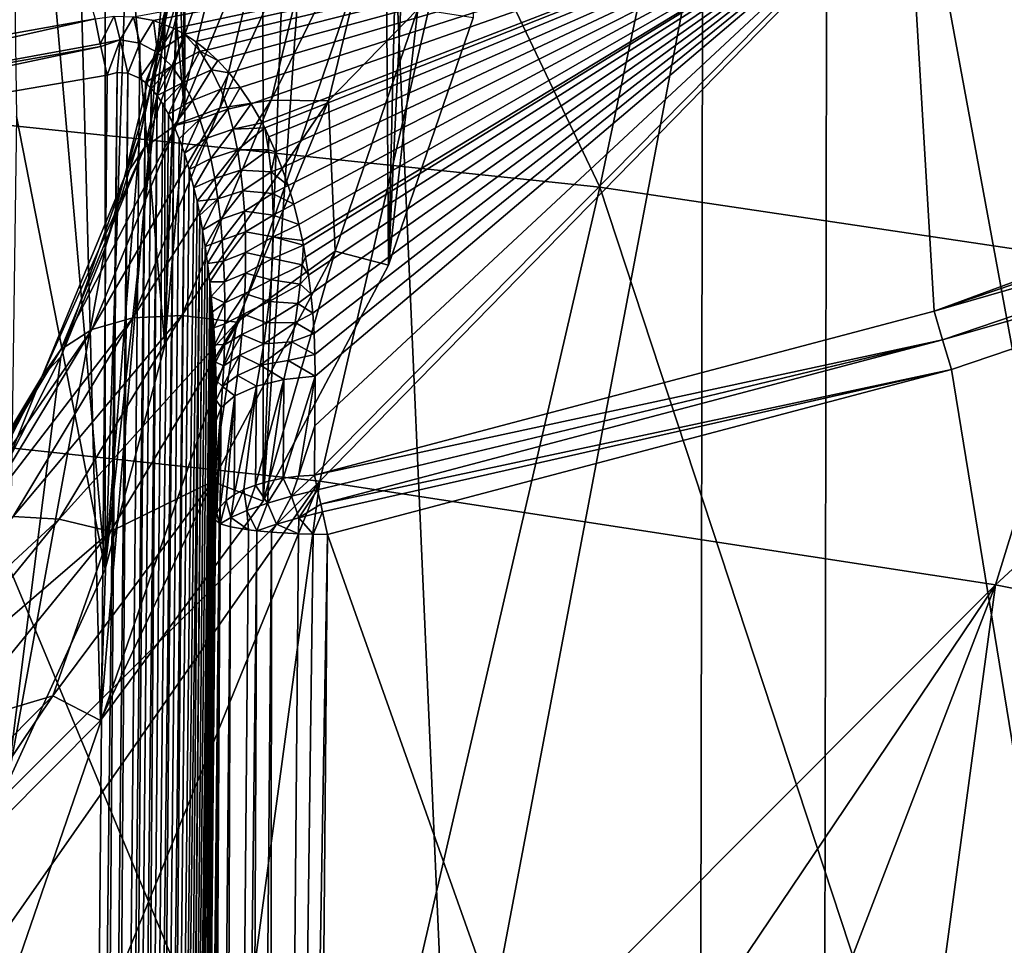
# Model space of a CAD drawing. Header units: metres. Extents: x -109 to 109, y -78 to 121.
# Tile 514 of 656: x 3.21 to 4.96, y -58.42 to -56.77. Entities that reach past the tile are written whole.
import ezdxf

# ---------------------------------------------------------------- set-up
doc = ezdxf.new("R2010")
doc.units = ezdxf.units.M
doc.layers.add('solid_508554_SW0001', color=7, linetype='CONTINUOUS')

msp = doc.modelspace()

# ---------------------------------------------------------------- linework, layer by layer
at = {"layer": 'solid_508554_SW0001'}
for points in [[(6.568147, -65.993744, 9.796714), (6.599189, -54.141064, 2.81969), (4.42756, -54.381783, 2.402754)], [(4.406734, -66.23333, 9.381738), (4.42756, -54.381783, 2.402754), (2.222234, -54.526951, 2.151316)], [(4.406734, -66.23333, 9.381738), (6.568147, -65.993744, 9.796714), (4.42756, -54.381783, 2.402754)], [(2.996264, -58.375839, 64.413017), (3.028205, -54.479771, 69.922997), (3.258036, -54.548977, 69.344193)], [(2.211783, -66.377815, 9.131481), (4.406734, -66.23333, 9.381738), (2.222234, -54.526951, 2.151316)], [(3.34968, -58.019867, 64.16404), (2.996264, -58.375839, 64.413017), (3.258036, -54.548977, 69.344193)], [(3.34968, -58.019867, 64.16404), (3.258036, -54.548977, 69.344193), (3.464232, -54.594875, 68.762032)], [(3.987371, -54.585239, 66.614822), (4.014185, -56.766273, 63.287239), (3.863343, -57.207424, 63.595791)], [(3.924298, -54.609505, 66.986633), (3.987371, -54.585239, 66.614822), (3.863343, -57.207424, 63.595791)], [(3.34968, -58.019867, 64.16404), (3.464232, -54.594875, 68.762032), (3.63859, -54.616352, 68.202072)], [(3.640203, -57.628387, 63.890228), (3.34968, -58.019867, 64.16404), (3.63859, -54.616352, 68.202072)], [(3.750648, -54.626259, 67.780457), (3.640203, -57.628387, 63.890228), (3.63859, -54.616352, 68.202072)], [(3.845651, -54.623569, 67.375191), (3.924298, -54.609505, 66.986633), (3.863343, -57.207424, 63.595791)], [(3.845651, -54.623569, 67.375191), (3.863343, -57.207424, 63.595791), (3.640203, -57.628387, 63.890228)], [(3.750648, -54.626259, 67.780457), (3.845651, -54.623569, 67.375191), (3.640203, -57.628387, 63.890228)], [(2.843036, -56.921932, 52.536964), (4.240262, -57.068417, 52.283249), (3.145294, -54.768955, 53.38549)], [(4.240262, -57.068417, 52.283249), (4.691066, -54.931015, 53.104801), (3.145294, -54.768955, 53.38549)], [(4.240262, -57.068417, 52.283249), (5.608522, -57.272091, 51.930473), (4.691066, -54.931015, 53.104801)], [(5.608522, -57.272091, 51.930473), (6.204793, -55.156342, 52.714523), (4.691066, -54.931015, 53.104801)], [(6.928705, -55.136349, 1.10628), (6.897811, -67.254082, 8.239582), (4.626338, -67.498848, 7.815628)], [(4.647057, -55.382214, 0.680429), (6.928705, -55.136349, 1.10628), (4.626338, -67.498848, 7.815628)], [(2.509077, -57.460484, 50.071541), (2.833525, -55.34499, 51.035069), (4.22475, -55.494907, 50.775406)], [(4.647057, -55.382214, 0.680429), (4.626338, -67.498848, 7.815628), (2.321532, -67.646423, 7.560028)], [(2.331927, -55.530445, 0.423685), (4.647057, -55.382214, 0.680429), (2.321532, -67.646423, 7.560028)], [(3.741002, -57.593235, 49.84161), (2.509077, -57.460484, 50.071541), (4.22475, -55.494907, 50.775406)], [(3.741002, -57.593235, 49.84161), (4.22475, -55.494907, 50.775406), (5.585535, -55.703274, 50.414505)], [(4.945972, -57.777744, 49.52203), (3.741002, -57.593235, 49.84161), (5.585535, -55.703274, 50.414505)], [(4.945972, -57.777744, 49.52203), (5.585535, -55.703274, 50.414505), (6.906076, -55.968594, 49.95496)], [(3.183714, -55.750778, 60.746471), (3.358227, -57.750244, 62.144962), (3.358227, -56.13419, 61.014641)], [(3.2, -56.942215, 61.579803), (3.358227, -57.750244, 62.144962), (3.183714, -55.750778, 60.746471)], [(3.464375, -55.960896, 62.113766), (3.464375, -56.534046, 61.294315), (3.5, -56.942215, 61.579803)], [(3.491082, -56.164459, 62.256145), (3.464375, -55.960896, 62.113766), (3.5, -56.942215, 61.579803)], [(6.115307, -58.012684, 49.115105), (4.945972, -57.777744, 49.52203), (6.906076, -55.968594, 49.95496)], [(3.358227, -56.13419, 61.014641), (3.358227, -57.750244, 62.144962), (3.464375, -57.350384, 61.865288)], [(3.358227, -56.13419, 61.014641), (3.464375, -57.350384, 61.865288), (3.464375, -56.534046, 61.294315)], [(3.5, -56.369064, 62.399254), (3.491082, -56.164459, 62.256145), (3.5, -56.942215, 61.579803)], [(4.0934, -61.600128, 74.235748), (5.782086, -56.232929, 82.984543), (3.869513, -56.511818, 83.145515)], [(4.0934, -61.600128, 74.235748), (6.112429, -61.275059, 74.048141), (5.782086, -56.232929, 82.984543)], [(2.24443, -56.963093, 54.765774), (1.611347, -56.24543, 55.100456), (3.211517, -56.344234, 54.929119)], [(3.340333, -56.767838, 54.741898), (2.24443, -56.963093, 54.765774), (3.211517, -56.344234, 54.929119)], [(3.5, -56.369064, 62.399254), (3.5, -56.942215, 61.579803), (3.464375, -57.350384, 61.865288)], [(3.491082, -56.573673, 62.542362), (3.5, -56.369064, 62.399254), (3.464375, -57.350384, 61.865288)], [(2.052461, -61.7962, 74.348854), (3.869513, -56.511818, 83.145515), (1.939868, -56.679981, 83.242523)], [(2.052461, -61.7962, 74.348854), (4.0934, -61.600128, 74.235748), (3.869513, -56.511818, 83.145515)], [(3.444313, -56.771084, 54.728344), (3.408892, -56.764118, 54.735443), (4.79037, -56.50819, 54.644798)], [(3.481056, -56.785236, 54.71804), (3.444313, -56.771084, 54.728344), (4.79037, -56.50819, 54.644798)], [(3.499808, -56.795395, 54.711533), (3.481056, -56.785236, 54.71804), (4.79037, -56.50819, 54.644798)], [(3.519374, -56.808277, 54.703773), (3.499808, -56.795395, 54.711533), (4.79037, -56.50819, 54.644798)], [(3.539097, -56.823887, 54.694828), (3.519374, -56.808277, 54.703773), (4.79037, -56.50819, 54.644798)], [(3.559097, -56.84256, 54.68454), (3.539097, -56.823887, 54.694828), (4.79037, -56.50819, 54.644798)], [(3.57919, -56.864597, 54.672794), (3.559097, -56.84256, 54.68454), (4.79037, -56.50819, 54.644798)], [(3.562411, -56.927296, 63.266571), (3.654056, -56.913223, 63.329533), (3.750593, -56.515522, 63.051369)], [(3.656528, -56.53957, 62.995384), (3.562411, -56.927296, 63.266571), (3.750593, -56.515522, 63.051369)], [(3.599147, -56.890274, 54.659496), (3.57919, -56.864597, 54.672794), (4.79037, -56.50819, 54.644798)], [(3.618805, -56.919781, 54.644573), (3.599147, -56.890274, 54.659496), (4.79037, -56.50819, 54.644798)], [(3.637925, -56.953388, 54.627926), (3.618805, -56.919781, 54.644573), (4.79037, -56.50819, 54.644798)], [(3.642636, -56.962555, 54.62344), (3.637925, -56.953388, 54.627926), (4.79037, -56.50819, 54.644798)], [(3.650221, -56.978241, 54.61581), (3.642636, -56.962555, 54.62344), (4.79037, -56.50819, 54.644798)], [(3.662132, -57.00507, 54.602871), (3.650221, -56.978241, 54.61581), (4.79037, -56.50819, 54.644798)], [(3.654056, -56.913223, 63.329533), (3.756234, -56.914436, 63.375568), (3.855471, -56.505615, 63.089626)], [(3.750593, -56.515522, 63.051369), (3.654056, -56.913223, 63.329533), (3.855471, -56.505615, 63.089626)], [(3.673504, -57.034046, 54.589043), (3.662132, -57.00507, 54.602871), (4.79037, -56.50819, 54.644798)], [(3.684287, -57.065228, 54.574306), (3.673504, -57.034046, 54.589043), (4.79037, -56.50819, 54.644798)], [(3.694378, -57.098709, 54.55862), (3.684287, -57.065228, 54.574306), (4.79037, -56.50819, 54.644798)], [(3.703604, -57.13467, 54.541927), (3.694378, -57.098709, 54.55862), (4.79037, -56.50819, 54.644798)], [(3.709969, -57.16325, 54.528744), (3.703604, -57.13467, 54.541927), (4.79037, -56.50819, 54.644798)], [(3.711753, -57.172108, 54.524673), (3.709969, -57.16325, 54.528744), (4.79037, -56.50819, 54.644798)], [(3.715657, -57.193394, 54.514931), (3.711753, -57.172108, 54.524673), (4.79037, -56.50819, 54.644798)], [(3.720699, -57.225204, 54.500439), (3.715657, -57.193394, 54.514931), (4.79037, -56.50819, 54.644798)], [(3.72506, -57.258575, 54.485306), (3.720699, -57.225204, 54.500439), (4.79037, -56.50819, 54.644798)], [(3.728462, -57.293343, 54.469643), (3.72506, -57.258575, 54.485306), (4.79037, -56.50819, 54.644798)], [(3.730812, -57.329453, 54.453472), (3.728462, -57.293343, 54.469643), (4.79037, -56.50819, 54.644798)], [(3.732204, -57.366951, 54.436756), (3.730812, -57.329453, 54.453472), (4.79037, -56.50819, 54.644798)], [(3.731204, -57.582058, 54.340912), (3.731921, -57.494011, 54.380337), (4.79037, -56.50819, 54.644798)], [(4.836529, -57.289581, 54.305157), (3.731204, -57.582058, 54.340912), (4.79037, -56.50819, 54.644798)], [(3.731921, -57.494011, 54.380337), (3.73264, -57.405846, 54.419491), (4.79037, -56.50819, 54.644798)], [(3.73264, -57.405846, 54.419491), (3.732204, -57.366951, 54.436756), (4.79037, -56.50819, 54.644798)], [(3.855471, -56.505615, 63.089626), (3.756234, -56.914436, 63.375568), (3.915977, -56.750786, 63.276405)], [(4.836529, -57.289581, 54.305157), (4.79037, -56.50819, 54.644798), (6.337038, -56.736187, 54.24942)], [(3.464375, -56.534046, 61.294315), (3.464375, -57.350384, 61.865288), (3.5, -56.942215, 61.579803)], [(3.485905, -56.955944, 63.189846), (3.562411, -56.927296, 63.266571), (3.656528, -56.53957, 62.995384)], [(3.578, -56.576546, 62.92448), (3.485905, -56.955944, 63.189846), (3.656528, -56.53957, 62.995384)], [(3.428381, -56.99773, 63.103207), (3.485905, -56.955944, 63.189846), (3.578, -56.576546, 62.92448)], [(3.518956, -56.624592, 62.842224), (3.428381, -56.99773, 63.103207), (3.578, -56.576546, 62.92448)], [(3.464375, -56.777237, 62.684738), (3.491082, -56.573673, 62.542362), (3.464375, -57.350384, 61.865288)], [(3.482362, -56.681297, 62.752743), (3.491082, -56.573673, 62.542362), (3.464375, -56.777237, 62.684738)], [(3.392729, -57.050556, 63.011017), (3.428381, -56.99773, 63.103207), (3.518956, -56.624592, 62.842224)], [(3.482362, -56.681297, 62.752743), (3.392729, -57.050556, 63.011017), (3.518956, -56.624592, 62.842224)], [(3.482362, -56.681297, 62.752743), (3.420014, -56.978718, 62.825665), (3.392729, -57.050556, 63.011017)], [(3.482362, -56.681297, 62.752743), (3.464375, -56.777237, 62.684738), (3.420014, -56.978718, 62.825665)], [(5.919005, -56.922424, 54.260269), (4.836529, -57.289581, 54.305157), (6.337038, -56.736187, 54.24942)], [(3.34952, -56.812317, 54.728432), (3.340333, -56.767838, 54.741898), (3.374485, -56.763287, 54.739826)], [(3.385118, -56.80571, 54.726337), (3.34952, -56.812317, 54.728432), (3.374485, -56.763287, 54.739826)], [(3.385118, -56.80571, 54.726337), (3.374485, -56.763287, 54.739826), (3.408892, -56.764118, 54.735443)], [(3.420279, -56.811531, 54.72023), (3.385118, -56.80571, 54.726337), (3.408892, -56.764118, 54.735443)], [(3.420279, -56.811531, 54.72023), (3.408892, -56.764118, 54.735443), (3.444313, -56.771084, 54.728344)], [(3.756234, -56.914436, 63.375568), (3.768098, -57.182335, 63.578243), (3.915977, -56.750786, 63.276405)], [(3.915977, -56.750786, 63.276405), (3.768098, -57.182335, 63.578243), (3.863343, -57.207424, 63.595791)], [(3.915977, -56.750786, 63.276405), (3.863343, -57.207424, 63.595791), (4.014185, -56.766273, 63.287239)], [(2.243114, -57.014286, 54.75172), (2.24443, -56.963093, 54.765774), (3.340333, -56.767838, 54.741898)], [(3.34952, -56.812317, 54.728432), (2.243114, -57.014286, 54.75172), (3.340333, -56.767838, 54.741898)], [(3.464375, -56.777237, 62.684738), (3.464375, -57.350384, 61.865288), (3.358227, -57.750244, 62.144962)], [(3.420014, -56.978718, 62.825665), (3.464375, -56.777237, 62.684738), (3.358227, -57.750244, 62.144962)], [(3.451342, -56.8283, 54.711132), (3.420279, -56.811531, 54.72023), (3.444313, -56.771084, 54.728344)], [(3.451342, -56.8283, 54.711132), (3.444313, -56.771084, 54.728344), (3.481056, -56.785236, 54.71804)], [(3.451342, -56.8283, 54.711132), (3.481056, -56.785236, 54.71804), (3.499808, -56.795395, 54.711533)], [(3.476875, -56.852642, 54.700546), (3.451342, -56.8283, 54.711132), (3.499808, -56.795395, 54.711533)], [(3.476875, -56.852642, 54.700546), (3.499808, -56.795395, 54.711533), (3.526994, -56.825684, 54.695797)], [(3.526994, -56.825684, 54.695797), (3.499808, -56.795395, 54.711533), (3.519374, -56.808277, 54.703773)], [(3.35056, -56.817261, 54.727631), (3.361542, -56.868538, 54.726974), (2.033252, -57.095497, 54.754719)], [(3.35056, -56.817261, 54.727631), (2.033252, -57.095497, 54.754719), (2.243114, -57.014286, 54.75172)], [(3.34952, -56.812317, 54.728432), (3.35056, -56.817261, 54.727631), (2.243114, -57.014286, 54.75172)], [(3.385118, -56.80571, 54.726337), (3.35056, -56.817261, 54.727631), (3.34952, -56.812317, 54.728432)], [(3.385118, -56.80571, 54.726337), (3.361542, -56.868538, 54.726974), (3.35056, -56.817261, 54.727631)], [(3.385118, -56.80571, 54.726337), (3.379342, -56.863586, 54.725574), (3.361542, -56.868538, 54.726974)], [(3.385118, -56.80571, 54.726337), (3.398697, -56.864681, 54.723003), (3.379342, -56.863586, 54.725574)], [(3.420279, -56.811531, 54.72023), (3.398697, -56.864681, 54.723003), (3.385118, -56.80571, 54.726337)], [(3.420279, -56.811531, 54.72023), (3.419451, -56.873798, 54.718975), (3.398697, -56.864681, 54.723003)], [(3.451342, -56.8283, 54.711132), (3.419451, -56.873798, 54.718975), (3.420279, -56.811531, 54.72023)], [(3.526994, -56.825684, 54.695797), (3.519374, -56.808277, 54.703773), (3.539097, -56.823887, 54.694828)], [(3.451342, -56.8283, 54.711132), (3.429977, -56.881779, 54.716393), (3.419451, -56.873798, 54.718975)], [(3.476875, -56.852642, 54.700546), (3.429977, -56.881779, 54.716393), (3.451342, -56.8283, 54.711132)], [(3.497349, -56.881622, 54.689499), (3.476875, -56.852642, 54.700546), (3.526994, -56.825684, 54.695797)], [(3.497349, -56.881622, 54.689499), (3.526994, -56.825684, 54.695797), (3.547983, -56.858822, 54.680122)], [(3.526994, -56.825684, 54.695797), (3.539097, -56.823887, 54.694828), (3.559097, -56.84256, 54.68454)], [(3.547983, -56.858822, 54.680122), (3.526994, -56.825684, 54.695797), (3.559097, -56.84256, 54.68454)], [(3.476875, -56.852642, 54.700546), (3.440485, -56.892178, 54.713421), (3.429977, -56.881779, 54.716393)], [(3.476875, -56.852642, 54.700546), (3.450875, -56.905029, 54.710068), (3.440485, -56.892178, 54.713421)], [(3.497349, -56.881622, 54.689499), (3.450875, -56.905029, 54.710068), (3.476875, -56.852642, 54.700546)], [(3.547983, -56.858822, 54.680122), (3.559097, -56.84256, 54.68454), (3.57919, -56.864597, 54.672794)], [(2.033252, -57.095497, 54.754719), (3.361542, -56.868538, 54.726974), (3.294944, -64.443741, 55.653088)], [(3.379342, -56.863586, 54.725574), (3.294944, -64.443741, 55.653088), (3.361542, -56.868538, 54.726974)], [(3.320829, -64.444168, 55.651447), (3.294944, -64.443741, 55.653088), (3.379342, -56.863586, 54.725574)], [(3.320829, -64.444168, 55.651447), (3.379342, -56.863586, 54.725574), (3.398697, -56.864681, 54.723003)], [(3.346141, -64.444992, 55.646526), (3.320829, -64.444168, 55.651447), (3.398697, -56.864681, 54.723003)], [(3.346141, -64.444992, 55.646526), (3.398697, -56.864681, 54.723003), (3.419451, -56.873798, 54.718975)], [(3.513756, -56.913395, 54.678513), (3.497349, -56.881622, 54.689499), (3.547983, -56.858822, 54.680122)], [(3.513756, -56.913395, 54.678513), (3.547983, -56.858822, 54.680122), (3.564225, -56.893505, 54.664936)], [(3.564225, -56.893505, 54.664936), (3.547983, -56.858822, 54.680122), (3.57919, -56.864597, 54.672794)], [(3.564225, -56.893505, 54.664936), (3.57919, -56.864597, 54.672794), (3.599147, -56.890274, 54.659496)], [(3.346141, -64.444992, 55.646526), (3.419451, -56.873798, 54.718975), (3.429977, -56.881779, 54.716393)], [(3.370605, -64.446205, 55.638412), (3.346141, -64.444992, 55.646526), (3.429977, -56.881779, 54.716393)], [(3.370605, -64.446205, 55.638412), (3.429977, -56.881779, 54.716393), (3.440485, -56.892178, 54.713421)], [(3.497349, -56.881622, 54.689499), (3.461072, -56.920345, 54.706341), (3.450875, -56.905029, 54.710068)], [(3.497349, -56.881622, 54.689499), (3.471044, -56.938187, 54.702225), (3.461072, -56.920345, 54.706341)], [(3.513756, -56.913395, 54.678513), (3.471044, -56.938187, 54.702225), (3.497349, -56.881622, 54.689499)], [(3.370605, -64.446205, 55.638412), (3.440485, -56.892178, 54.713421), (3.450875, -56.905029, 54.710068)], [(3.393904, -64.447777, 55.627186), (3.370605, -64.446205, 55.638412), (3.450875, -56.905029, 54.710068)], [(3.393904, -64.447777, 55.627186), (3.450875, -56.905029, 54.710068), (3.461072, -56.920345, 54.706341)], [(3.52699, -56.946915, 54.667789), (3.513756, -56.913395, 54.678513), (3.564225, -56.893505, 54.664936)], [(3.52699, -56.946915, 54.667789), (3.564225, -56.893505, 54.664936), (3.576835, -56.929054, 54.650375)], [(3.576835, -56.929054, 54.650375), (3.564225, -56.893505, 54.664936), (3.599147, -56.890274, 54.659496)], [(3.576835, -56.929054, 54.650375), (3.599147, -56.890274, 54.659496), (3.618805, -56.919781, 54.644573)], [(2.522985, -58.9986, 51.521255), (3.762919, -59.128593, 51.296101), (2.843036, -56.921932, 52.536964)], [(3.762919, -59.128593, 51.296101), (4.240262, -57.068417, 52.283249), (2.843036, -56.921932, 52.536964)], [(3.393904, -64.447777, 55.627186), (3.461072, -56.920345, 54.706341), (3.471044, -56.938187, 54.702225)], [(3.407341, -57.30164, 63.5284), (3.494997, -57.297195, 63.598099), (3.654056, -56.913223, 63.329533)], [(3.562411, -56.927296, 63.266571), (3.407341, -57.30164, 63.5284), (3.654056, -56.913223, 63.329533)], [(3.513756, -56.913395, 54.678513), (3.480767, -56.958645, 54.697716), (3.471044, -56.938187, 54.702225)], [(3.52699, -56.946915, 54.667789), (3.480767, -56.958645, 54.697716), (3.513756, -56.913395, 54.678513)], [(3.654056, -56.913223, 63.329533), (3.494997, -57.297195, 63.598099), (3.756234, -56.914436, 63.375568)], [(3.494997, -57.297195, 63.598099), (3.592727, -57.309147, 63.651642), (3.756234, -56.914436, 63.375568)], [(3.586613, -56.965111, 54.636467), (3.576835, -56.929054, 54.650375), (3.618805, -56.919781, 54.644573)], [(3.586613, -56.965111, 54.636467), (3.618805, -56.919781, 54.644573), (3.637925, -56.953388, 54.627926)], [(3.756234, -56.914436, 63.375568), (3.592727, -57.309147, 63.651642), (3.768098, -57.182335, 63.578243)], [(5.937044, -56.972198, 54.243694), (4.836529, -57.289581, 54.305157), (5.919005, -56.922424, 54.260269)], [(3.334165, -57.322247, 63.446049), (3.407341, -57.30164, 63.5284), (3.562411, -56.927296, 63.266571)], [(3.485905, -56.955944, 63.189846), (3.334165, -57.322247, 63.446049), (3.562411, -56.927296, 63.266571)], [(3.393904, -64.447777, 55.627186), (3.471044, -56.938187, 54.702225), (3.480767, -56.958645, 54.697716)], [(3.537725, -56.981579, 54.657406), (3.52699, -56.946915, 54.667789), (3.576835, -56.929054, 54.650375)], [(3.537725, -56.981579, 54.657406), (3.576835, -56.929054, 54.650375), (3.586613, -56.965111, 54.636467)], [(3.2, -56.942215, 61.579803), (3.183714, -58.133656, 62.413132), (3.358227, -57.750244, 62.144962)], [(3.279145, -57.35799, 63.355186), (3.334165, -57.322247, 63.446049), (3.485905, -56.955944, 63.189846)], [(3.428381, -56.99773, 63.103207), (3.279145, -57.35799, 63.355186), (3.485905, -56.955944, 63.189846)], [(3.52699, -56.946915, 54.667789), (3.490219, -56.981842, 54.692783), (3.480767, -56.958645, 54.697716)], [(3.52699, -56.946915, 54.667789), (3.499368, -57.007927, 54.687412), (3.490219, -56.981842, 54.692783)], [(3.537725, -56.981579, 54.657406), (3.499368, -57.007927, 54.687412), (3.52699, -56.946915, 54.667789)], [(3.586613, -56.965111, 54.636467), (3.637925, -56.953388, 54.627926), (3.642636, -56.962555, 54.62344)], [(3.415674, -64.449707, 55.612961), (3.393904, -64.447777, 55.627186), (3.480767, -56.958645, 54.697716)], [(3.415674, -64.449707, 55.612961), (3.480767, -56.958645, 54.697716), (3.490219, -56.981842, 54.692783)], [(3.546448, -57.017029, 54.647369), (3.537725, -56.981579, 54.657406), (3.586613, -56.965111, 54.636467)], [(3.546448, -57.017029, 54.647369), (3.586613, -56.965111, 54.636467), (3.594124, -57.001469, 54.623188)], [(3.594124, -57.001469, 54.623188), (3.586613, -56.965111, 54.636467), (3.642636, -56.962555, 54.62344)], [(3.594124, -57.001469, 54.623188), (3.642636, -56.962555, 54.62344), (3.649406, -57.001789, 54.606186)], [(3.649406, -57.001789, 54.606186), (3.642636, -56.962555, 54.62344), (3.650221, -56.978241, 54.61581)], [(4.851272, -57.340481, 54.288719), (4.836529, -57.289581, 54.305157), (5.937044, -56.972198, 54.243694)], [(4.851272, -57.340481, 54.288719), (5.937044, -56.972198, 54.243694), (5.956586, -57.024105, 54.24229)], [(3.358225, -57.177097, 62.964417), (3.420014, -56.978718, 62.825665), (3.358227, -57.750244, 62.144962)], [(3.392729, -57.050556, 63.011017), (3.420014, -56.978718, 62.825665), (3.358225, -57.177097, 62.964417)], [(3.415674, -64.449707, 55.612961), (3.490219, -56.981842, 54.692783), (3.499368, -57.007927, 54.687412)], [(3.537725, -56.981579, 54.657406), (3.508176, -57.037079, 54.681568), (3.499368, -57.007927, 54.687412)], [(3.546448, -57.017029, 54.647369), (3.508176, -57.037079, 54.681568), (3.537725, -56.981579, 54.657406)], [(3.649406, -57.001789, 54.606186), (3.650221, -56.978241, 54.61581), (3.662132, -57.00507, 54.602871)], [(3.245045, -57.407066, 63.260372), (3.279145, -57.35799, 63.355186), (3.428381, -56.99773, 63.103207)], [(3.392729, -57.050556, 63.011017), (3.245045, -57.407066, 63.260372), (3.428381, -56.99773, 63.103207)], [(3.435517, -64.451965, 55.595924), (3.415674, -64.449707, 55.612961), (3.499368, -57.007927, 54.687412)], [(3.435517, -64.451965, 55.595924), (3.499368, -57.007927, 54.687412), (3.508176, -57.037079, 54.681568)], [(3.55351, -57.053036, 54.637669), (3.546448, -57.017029, 54.647369), (3.594124, -57.001469, 54.623188)], [(3.55351, -57.053036, 54.637669), (3.594124, -57.001469, 54.623188), (3.599774, -57.038017, 54.610497)], [(3.599774, -57.038017, 54.610497), (3.594124, -57.001469, 54.623188), (3.649406, -57.001789, 54.606186)], [(3.599774, -57.038017, 54.610497), (3.649406, -57.001789, 54.606186), (3.653979, -57.04076, 54.589832)], [(3.653979, -57.04076, 54.589832), (3.649406, -57.001789, 54.606186), (3.662132, -57.00507, 54.602871)], [(3.653979, -57.04076, 54.589832), (3.662132, -57.00507, 54.602871), (3.673504, -57.034046, 54.589043)], [(3.546448, -57.017029, 54.647369), (3.516589, -57.069508, 54.675224), (3.508176, -57.037079, 54.681568)], [(3.55351, -57.053036, 54.637669), (3.516589, -57.069508, 54.675224), (3.546448, -57.017029, 54.647369)], [(4.851272, -57.340481, 54.288719), (5.956586, -57.024105, 54.24229), (4.867239, -57.393589, 54.28746)], [(4.867239, -57.393589, 54.28746), (5.956586, -57.024105, 54.24229), (5.902152, -63.750217, 55.064598)], [(3.435517, -64.451965, 55.595924), (3.508176, -57.037079, 54.681568), (3.516589, -57.069508, 54.675224)], [(3.559167, -57.089447, 54.628288), (3.55351, -57.053036, 54.637669), (3.599774, -57.038017, 54.610497)], [(3.559167, -57.089447, 54.628288), (3.599774, -57.038017, 54.610497), (3.60386, -57.074677, 54.598351)], [(3.60386, -57.074677, 54.598351), (3.599774, -57.038017, 54.610497), (3.653979, -57.04076, 54.589832)], [(3.60386, -57.074677, 54.598351), (3.653979, -57.04076, 54.589832), (3.656752, -57.079639, 54.57423)], [(3.653979, -57.04076, 54.589832), (3.673504, -57.034046, 54.589043), (3.684287, -57.065228, 54.574306)], [(3.656752, -57.079639, 54.57423), (3.653979, -57.04076, 54.589832), (3.684287, -57.065228, 54.574306)], [(3.392729, -57.050556, 63.011017), (3.279324, -57.371357, 63.100288), (3.245045, -57.407066, 63.260372)], [(3.392729, -57.050556, 63.011017), (3.358225, -57.177097, 62.964417), (3.279324, -57.371357, 63.100288)], [(3.55351, -57.053036, 54.637669), (3.521947, -57.093063, 54.670696), (3.516589, -57.069508, 54.675224)], [(3.559167, -57.089447, 54.628288), (3.521947, -57.093063, 54.670696), (3.55351, -57.053036, 54.637669)], [(3.435517, -64.451965, 55.595924), (3.516589, -57.069508, 54.675224), (3.521947, -57.093063, 54.670696)], [(3.563608, -57.12616, 54.619209), (3.559167, -57.089447, 54.628288), (3.60386, -57.074677, 54.598351)], [(3.563608, -57.12616, 54.619209), (3.60386, -57.074677, 54.598351), (3.606602, -57.111397, 54.586716)], [(3.606602, -57.111397, 54.586716), (3.60386, -57.074677, 54.598351), (3.656752, -57.079639, 54.57423)], [(3.606602, -57.111397, 54.586716), (3.656752, -57.079639, 54.57423), (3.657973, -57.118404, 54.55933)], [(3.656752, -57.079639, 54.57423), (3.684287, -57.065228, 54.574306), (3.694378, -57.098709, 54.55862)], [(3.657973, -57.118404, 54.55933), (3.656752, -57.079639, 54.57423), (3.694378, -57.098709, 54.55862)], [(3.762919, -59.128593, 51.296101), (4.977149, -59.309341, 50.98304), (4.240262, -57.068417, 52.283249)], [(4.977149, -59.309341, 50.98304), (5.608522, -57.272091, 51.930473), (4.240262, -57.068417, 52.283249)], [(2.033252, -57.095497, 54.754719), (3.294944, -64.443741, 55.653088), (2.439803, -60.738911, 55.20015)], [(3.435517, -64.451965, 55.595924), (3.521947, -57.093063, 54.670696), (3.527078, -57.118259, 54.665916)], [(3.559167, -57.089447, 54.628288), (3.527078, -57.118259, 54.665916), (3.521947, -57.093063, 54.670696)], [(3.559167, -57.089447, 54.628288), (3.531955, -57.145199, 54.66087), (3.527078, -57.118259, 54.665916)], [(3.563608, -57.12616, 54.619209), (3.531955, -57.145199, 54.66087), (3.559167, -57.089447, 54.628288)], [(3.566978, -57.163097, 54.610409), (3.563608, -57.12616, 54.619209), (3.606602, -57.111397, 54.586716)], [(3.566978, -57.163097, 54.610409), (3.606602, -57.111397, 54.586716), (3.608167, -57.148148, 54.575554)], [(3.608167, -57.148148, 54.575554), (3.606602, -57.111397, 54.586716), (3.657973, -57.118404, 54.55933)], [(3.657973, -57.118404, 54.55933), (3.694378, -57.098709, 54.55862), (3.703604, -57.13467, 54.541927)], [(3.463733, -64.456459, 55.56123), (3.435517, -64.451965, 55.595924), (3.527078, -57.118259, 54.665916)], [(3.463733, -64.456459, 55.56123), (3.527078, -57.118259, 54.665916), (3.531955, -57.145199, 54.66087)], [(3.563608, -57.12616, 54.619209), (3.536542, -57.17395, 54.655548), (3.531955, -57.145199, 54.66087)], [(3.566978, -57.163097, 54.610409), (3.536542, -57.17395, 54.655548), (3.563608, -57.12616, 54.619209)], [(3.608167, -57.148148, 54.575554), (3.657973, -57.118404, 54.55933), (3.657832, -57.157051, 54.545082)], [(3.657832, -57.157051, 54.545082), (3.657973, -57.118404, 54.55933), (3.703604, -57.13467, 54.541927)], [(3.46784, -64.457314, 55.554531), (3.463733, -64.456459, 55.56123), (3.531955, -57.145199, 54.66087)], [(3.46784, -64.457314, 55.554531), (3.531955, -57.145199, 54.66087), (3.536542, -57.17395, 54.655548)], [(3.56939, -57.200203, 54.601879), (3.566978, -57.163097, 54.610409), (3.608167, -57.148148, 54.575554)], [(3.56939, -57.200203, 54.601879), (3.608167, -57.148148, 54.575554), (3.608685, -57.184895, 54.564842)], [(3.608685, -57.184895, 54.564842), (3.608167, -57.148148, 54.575554), (3.657832, -57.157051, 54.545082)], [(3.657832, -57.157051, 54.545082), (3.703604, -57.13467, 54.541927), (3.709969, -57.16325, 54.528744)], [(3.566978, -57.163097, 54.610409), (3.540802, -57.204643, 54.649929), (3.536542, -57.17395, 54.655548)], [(3.56939, -57.200203, 54.601879), (3.540802, -57.204643, 54.649929), (3.566978, -57.163097, 54.610409)], [(3.608685, -57.184895, 54.564842), (3.657832, -57.157051, 54.545082), (3.656473, -57.195568, 54.531452)], [(3.656473, -57.195568, 54.531452), (3.657832, -57.157051, 54.545082), (3.711753, -57.172108, 54.524673)], [(3.657832, -57.157051, 54.545082), (3.709969, -57.16325, 54.528744), (3.711753, -57.172108, 54.524673)], [(3.358225, -57.177097, 62.964417), (3.358227, -57.750244, 62.144962), (3.183714, -58.133656, 62.413132)], [(3.279324, -57.371357, 63.100288), (3.358225, -57.177097, 62.964417), (3.183714, -58.133656, 62.413132)], [(3.46784, -64.457314, 55.554531), (3.536542, -57.17395, 54.655548), (3.540802, -57.204643, 54.649929)], [(3.768098, -57.182335, 63.578243), (3.549729, -57.593353, 63.865723), (3.640203, -57.628387, 63.890228)], [(3.592727, -57.309147, 63.651642), (3.549729, -57.593353, 63.865723), (3.768098, -57.182335, 63.578243)], [(3.570929, -57.237431, 54.593597), (3.56939, -57.200203, 54.601879), (3.608685, -57.184895, 54.564842)], [(3.570929, -57.237431, 54.593597), (3.608685, -57.184895, 54.564842), (3.608256, -57.221626, 54.554554)], [(3.608256, -57.221626, 54.554554), (3.608685, -57.184895, 54.564842), (3.656473, -57.195568, 54.531452)], [(3.768098, -57.182335, 63.578243), (3.640203, -57.628387, 63.890228), (3.863343, -57.207424, 63.595791)], [(3.656473, -57.195568, 54.531452), (3.711753, -57.172108, 54.524673), (3.709385, -57.206955, 54.510044)], [(3.709385, -57.206955, 54.510044), (3.711753, -57.172108, 54.524673), (3.715657, -57.193394, 54.514931)], [(3.56939, -57.200203, 54.601879), (3.544692, -57.237389, 54.643997), (3.540802, -57.204643, 54.649929)], [(3.570929, -57.237431, 54.593597), (3.544692, -57.237389, 54.643997), (3.56939, -57.200203, 54.601879)], [(3.608256, -57.221626, 54.554554), (3.656473, -57.195568, 54.531452), (3.654011, -57.233948, 54.51841)], [(3.654011, -57.233948, 54.51841), (3.656473, -57.195568, 54.531452), (3.709385, -57.206955, 54.510044)], [(3.709385, -57.206955, 54.510044), (3.715657, -57.193394, 54.514931), (3.720699, -57.225204, 54.500439)], [(3.46784, -64.457314, 55.554531), (3.540802, -57.204643, 54.649929), (3.544692, -57.237389, 54.643997)], [(3.654011, -57.233948, 54.51841), (3.709385, -57.206955, 54.510044), (3.706071, -57.241482, 54.496017)], [(3.706071, -57.241482, 54.496017), (3.709385, -57.206955, 54.510044), (3.720699, -57.225204, 54.500439)], [(3.46784, -64.457314, 55.554531), (3.544692, -57.237389, 54.643997), (3.547329, -57.26334, 54.639339)], [(3.570929, -57.237431, 54.593597), (3.547329, -57.26334, 54.639339), (3.544692, -57.237389, 54.643997)], [(3.571665, -57.274746, 54.585564), (3.547329, -57.26334, 54.639339), (3.570929, -57.237431, 54.593597)], [(3.571665, -57.274746, 54.585564), (3.570929, -57.237431, 54.593597), (3.608256, -57.221626, 54.554554)], [(3.571665, -57.274746, 54.585564), (3.608256, -57.221626, 54.554554), (3.606961, -57.258316, 54.544666)], [(3.606961, -57.258316, 54.544666), (3.608256, -57.221626, 54.554554), (3.654011, -57.233948, 54.51841)], [(3.606961, -57.258316, 54.544666), (3.654011, -57.233948, 54.51841), (3.650538, -57.272182, 54.505928)], [(3.650538, -57.272182, 54.505928), (3.654011, -57.233948, 54.51841), (3.706071, -57.241482, 54.496017)], [(3.706071, -57.241482, 54.496017), (3.720699, -57.225204, 54.500439), (3.72506, -57.258575, 54.485306)], [(3.650538, -57.272182, 54.505928), (3.706071, -57.241482, 54.496017), (3.701855, -57.275841, 54.482506)], [(3.701855, -57.275841, 54.482506), (3.706071, -57.241482, 54.496017), (3.72506, -57.258575, 54.485306)], [(3.46784, -64.457314, 55.554531), (3.547329, -57.26334, 54.639339), (3.549705, -57.2906, 54.63448)], [(3.571665, -57.274746, 54.585564), (3.549705, -57.2906, 54.63448), (3.547329, -57.26334, 54.639339)], [(3.571652, -57.312119, 54.577759), (3.606961, -57.258316, 54.544666), (3.604865, -57.294956, 54.535172)], [(3.571652, -57.312119, 54.577759), (3.571665, -57.274746, 54.585564), (3.606961, -57.258316, 54.544666)], [(3.604865, -57.294956, 54.535172), (3.606961, -57.258316, 54.544666), (3.650538, -57.272182, 54.505928)], [(3.604865, -57.294956, 54.535172), (3.650538, -57.272182, 54.505928), (3.646125, -57.310261, 54.493992)], [(3.646125, -57.310261, 54.493992), (3.650538, -57.272182, 54.505928), (3.701855, -57.275841, 54.482506)], [(3.701855, -57.275841, 54.482506), (3.72506, -57.258575, 54.485306), (3.728462, -57.293343, 54.469643)], [(3.488133, -64.463409, 55.506111), (3.46784, -64.457314, 55.554531), (3.549705, -57.2906, 54.63448)], [(3.488133, -64.463409, 55.506111), (3.549705, -57.2906, 54.63448), (3.551781, -57.319168, 54.629429)], [(3.571665, -57.274746, 54.585564), (3.551781, -57.319168, 54.629429), (3.549705, -57.2906, 54.63448)], [(3.571652, -57.312119, 54.577759), (3.551781, -57.319168, 54.629429), (3.571665, -57.274746, 54.585564)], [(3.646125, -57.310261, 54.493992), (3.701855, -57.275841, 54.482506), (3.696792, -57.310032, 54.469501)], [(3.696792, -57.310032, 54.469501), (3.701855, -57.275841, 54.482506), (3.728462, -57.293343, 54.469643)], [(4.851272, -57.340481, 54.288719), (3.731204, -57.582058, 54.340912), (4.836529, -57.289581, 54.305157)], [(3.125377, -57.669186, 63.688709), (3.193971, -57.656193, 63.776386), (3.407341, -57.30164, 63.5284)], [(3.334165, -57.322247, 63.446049), (3.125377, -57.669186, 63.688709), (3.407341, -57.30164, 63.5284)], [(3.193971, -57.656193, 63.776386), (3.276137, -57.660873, 63.852463), (3.494997, -57.297195, 63.598099)], [(3.407341, -57.30164, 63.5284), (3.193971, -57.656193, 63.776386), (3.494997, -57.297195, 63.598099)], [(3.494997, -57.297195, 63.598099), (3.276137, -57.660873, 63.852463), (3.592727, -57.309147, 63.651642)], [(3.276137, -57.660873, 63.852463), (3.367747, -57.682991, 63.91312), (3.592727, -57.309147, 63.651642)], [(3.592727, -57.309147, 63.651642), (3.367747, -57.682991, 63.91312), (3.549729, -57.593353, 63.865723)], [(3.570935, -57.349514, 54.570183), (3.604865, -57.294956, 54.535172), (3.602019, -57.331524, 54.526051)], [(3.570935, -57.349514, 54.570183), (3.571652, -57.312119, 54.577759), (3.604865, -57.294956, 54.535172)], [(3.602019, -57.331524, 54.526051), (3.604865, -57.294956, 54.535172), (3.646125, -57.310261, 54.493992)], [(3.696792, -57.310032, 54.469501), (3.728462, -57.293343, 54.469643), (3.730812, -57.329453, 54.453472)], [(3.073802, -57.699203, 63.593842), (3.125377, -57.669186, 63.688709), (3.334165, -57.322247, 63.446049)], [(3.279145, -57.35799, 63.355186), (3.073802, -57.699203, 63.593842), (3.334165, -57.322247, 63.446049)], [(3.488133, -64.463409, 55.506111), (3.551781, -57.319168, 54.629429), (3.553531, -57.349163, 54.624161)], [(3.571652, -57.312119, 54.577759), (3.553531, -57.349163, 54.624161), (3.551781, -57.319168, 54.629429)], [(3.570935, -57.349514, 54.570183), (3.553531, -57.349163, 54.624161), (3.571652, -57.312119, 54.577759)], [(3.602019, -57.331524, 54.526051), (3.646125, -57.310261, 54.493992), (3.640833, -57.348183, 54.482582)], [(3.640833, -57.348183, 54.482582), (3.696792, -57.310032, 54.469501), (3.690927, -57.344051, 54.456985)], [(3.640833, -57.348183, 54.482582), (3.646125, -57.310261, 54.493992), (3.696792, -57.310032, 54.469501)], [(3.690927, -57.344051, 54.456985), (3.696792, -57.310032, 54.469501), (3.730812, -57.329453, 54.453472)], [(3.569549, -57.386917, 54.562828), (3.602019, -57.331524, 54.526051), (3.598466, -57.368004, 54.517296)], [(3.569549, -57.386917, 54.562828), (3.570935, -57.349514, 54.570183), (3.602019, -57.331524, 54.526051)], [(3.598466, -57.368004, 54.517296), (3.602019, -57.331524, 54.526051), (3.640833, -57.348183, 54.482582)], [(3.634709, -57.385925, 54.471687), (3.690927, -57.344051, 54.456985), (3.684297, -57.377892, 54.444954)], [(3.634709, -57.385925, 54.471687), (3.640833, -57.348183, 54.482582), (3.690927, -57.344051, 54.456985)], [(3.684297, -57.377892, 54.444954), (3.690927, -57.344051, 54.456985), (3.732204, -57.366951, 54.436756)], [(3.690927, -57.344051, 54.456985), (3.730812, -57.329453, 54.453472), (3.732204, -57.366951, 54.436756)], [(3.736887, -57.608196, 54.330658), (3.731204, -57.582058, 54.340912), (4.851272, -57.340481, 54.288719)], [(3.742575, -57.633846, 54.324585), (3.736887, -57.608196, 54.330658), (4.851272, -57.340481, 54.288719)], [(3.742575, -57.633846, 54.324585), (4.851272, -57.340481, 54.288719), (4.867239, -57.393589, 54.28746)], [(3.041838, -57.744736, 63.496548), (3.073802, -57.699203, 63.593842), (3.279145, -57.35799, 63.355186)], [(3.245045, -57.407066, 63.260372), (3.041838, -57.744736, 63.496548), (3.279145, -57.35799, 63.355186)], [(3.488133, -64.463409, 55.506111), (3.553531, -57.349163, 54.624161), (3.554909, -57.380604, 54.618683)], [(3.570935, -57.349514, 54.570183), (3.554909, -57.380604, 54.618683), (3.553531, -57.349163, 54.624161)], [(3.569549, -57.386917, 54.562828), (3.554909, -57.380604, 54.618683), (3.570935, -57.349514, 54.570183)], [(3.598466, -57.368004, 54.517296), (3.640833, -57.348183, 54.482582), (3.634709, -57.385925, 54.471687)], [(3.183712, -57.560509, 63.232586), (3.279324, -57.371357, 63.100288), (3.183714, -58.133656, 62.413132)], [(3.245045, -57.407066, 63.260372), (3.279324, -57.371357, 63.100288), (3.183712, -57.560509, 63.232586)], [(3.567521, -57.424301, 54.555691), (3.598466, -57.368004, 54.517296), (3.594241, -57.404388, 54.5089)], [(3.567521, -57.424301, 54.555691), (3.569549, -57.386917, 54.562828), (3.598466, -57.368004, 54.517296)], [(3.594241, -57.404388, 54.5089), (3.598466, -57.368004, 54.517296), (3.634709, -57.385925, 54.471687)], [(3.634709, -57.385925, 54.471687), (3.684297, -57.377892, 54.444954), (3.676934, -57.411545, 54.433407)], [(3.676934, -57.411545, 54.433407), (3.684297, -57.377892, 54.444954), (3.73264, -57.405846, 54.419491)], [(3.684297, -57.377892, 54.444954), (3.732204, -57.366951, 54.436756), (3.73264, -57.405846, 54.419491)], [(3.488133, -64.463409, 55.506111), (3.554909, -57.380604, 54.618683), (3.555876, -57.413616, 54.612965)], [(3.569549, -57.386917, 54.562828), (3.555876, -57.413616, 54.612965), (3.554909, -57.380604, 54.618683)], [(3.567521, -57.424301, 54.555691), (3.555876, -57.413616, 54.612965), (3.569549, -57.386917, 54.562828)], [(3.594241, -57.404388, 54.5089), (3.634709, -57.385925, 54.471687), (3.627792, -57.423481, 54.461308)], [(3.627792, -57.423481, 54.461308), (3.634709, -57.385925, 54.471687), (3.676934, -57.411545, 54.433407)], [(3.745704, -57.647762, 54.322811), (3.742575, -57.633846, 54.324585), (4.867239, -57.393589, 54.28746)], [(3.745704, -57.647762, 54.322811), (4.867239, -57.393589, 54.28746), (3.754894, -57.687927, 54.323444)], [(3.754894, -57.687927, 54.323444), (4.867239, -57.393589, 54.28746), (5.902152, -63.750217, 55.064598)], [(3.245045, -57.407066, 63.260372), (3.071877, -57.743587, 63.360638), (3.041838, -57.744736, 63.496548)], [(3.245045, -57.407066, 63.260372), (3.183712, -57.560509, 63.232586), (3.071877, -57.743587, 63.360638)], [(3.488133, -64.463409, 55.506111), (3.555876, -57.413616, 54.612965), (3.556376, -57.448296, 54.606998)], [(3.567521, -57.424301, 54.555691), (3.556376, -57.448296, 54.606998), (3.555876, -57.413616, 54.612965)], [(3.567521, -57.424301, 54.555691), (3.594241, -57.404388, 54.5089), (3.589371, -57.440659, 54.500862)], [(3.589371, -57.440659, 54.500862), (3.594241, -57.404388, 54.5089), (3.627792, -57.423481, 54.461308)], [(3.626492, -57.599907, 54.382507), (3.627792, -57.423481, 54.461308), (3.676934, -57.411545, 54.433407)], [(3.649944, -57.593132, 54.367012), (3.626492, -57.599907, 54.382507), (3.676934, -57.411545, 54.433407)], [(3.675575, -57.58783, 54.354759), (3.649944, -57.593132, 54.367012), (3.676934, -57.411545, 54.433407)], [(3.675575, -57.58783, 54.354759), (3.676934, -57.411545, 54.433407), (3.73264, -57.405846, 54.419491)], [(3.702852, -57.584114, 54.346001), (3.675575, -57.58783, 54.354759), (3.73264, -57.405846, 54.419491)], [(3.702852, -57.584114, 54.346001), (3.73264, -57.405846, 54.419491), (3.731921, -57.494011, 54.380337)], [(3.564874, -57.461647, 54.548771), (3.556376, -57.448296, 54.606998), (3.567521, -57.424301, 54.555691)], [(3.564874, -57.461647, 54.548771), (3.567521, -57.424301, 54.555691), (3.589371, -57.440659, 54.500862)], [(3.588045, -57.617306, 54.421902), (3.589371, -57.440659, 54.500862), (3.627792, -57.423481, 54.461308)], [(3.605713, -57.608021, 54.400932), (3.588045, -57.617306, 54.421902), (3.627792, -57.423481, 54.461308)], [(3.626492, -57.599907, 54.382507), (3.605713, -57.608021, 54.400932), (3.627792, -57.423481, 54.461308)], [(3.494918, -64.469414, 55.457493), (3.488133, -64.463409, 55.506111), (3.556376, -57.448296, 54.606998)], [(3.494918, -64.469414, 55.457493), (3.556376, -57.448296, 54.606998), (3.556347, -57.484592, 54.600815)], [(3.564874, -57.461647, 54.548771), (3.556347, -57.484592, 54.600815), (3.556376, -57.448296, 54.606998)], [(3.563485, -57.638588, 54.469681), (3.564874, -57.461647, 54.548771), (3.589371, -57.440659, 54.500862)], [(3.573866, -57.627567, 54.444984), (3.563485, -57.638588, 54.469681), (3.589371, -57.440659, 54.500862)], [(3.588045, -57.617306, 54.421902), (3.573866, -57.627567, 54.444984), (3.589371, -57.440659, 54.500862)], [(2.265048, -59.067806, 49.182076), (2.509077, -57.460484, 50.071541), (3.741002, -57.593235, 49.84161)], [(3.564874, -57.461647, 54.548771), (3.554902, -57.661926, 54.52174), (3.555624, -57.573322, 54.561417)], [(3.557122, -57.650127, 54.495457), (3.554902, -57.661926, 54.52174), (3.564874, -57.461647, 54.548771)], [(3.564874, -57.461647, 54.548771), (3.555624, -57.573322, 54.561417), (3.556347, -57.484592, 54.600815)], [(3.563485, -57.638588, 54.469681), (3.557122, -57.650127, 54.495457), (3.564874, -57.461647, 54.548771)], [(3.494918, -64.469414, 55.457493), (3.556347, -57.484592, 54.600815), (3.494936, -64.469742, 55.454792)], [(3.494936, -64.469742, 55.454792), (3.556347, -57.484592, 54.600815), (3.501605, -63.724216, 55.26289)], [(3.556347, -57.484592, 54.600815), (3.555624, -57.573322, 54.561417), (3.501605, -63.724216, 55.26289)], [(3.702852, -57.584114, 54.346001), (3.731921, -57.494011, 54.380337), (3.731204, -57.582058, 54.340912)], [(3.555624, -57.573322, 54.561417), (3.554902, -57.661926, 54.52174), (3.501605, -63.724216, 55.26289)], [(3.647626, -57.632366, 54.356091), (3.649944, -57.593132, 54.367012), (3.675575, -57.58783, 54.354759)], [(3.647626, -57.632366, 54.356091), (3.675575, -57.58783, 54.354759), (3.690516, -57.619747, 54.337772)], [(3.690516, -57.619747, 54.337772), (3.675575, -57.58783, 54.354759), (3.702852, -57.584114, 54.346001)], [(3.690516, -57.619747, 54.337772), (3.731204, -57.582058, 54.340912), (3.736887, -57.608196, 54.330658)], [(3.690516, -57.619747, 54.337772), (3.702852, -57.584114, 54.346001), (3.731204, -57.582058, 54.340912)], [(2.690035, -59.095638, 49.119812), (2.265048, -59.067806, 49.182076), (3.741002, -57.593235, 49.84161)], [(3.110399, -59.1413, 49.039131), (2.690035, -59.095638, 49.119812), (3.741002, -57.593235, 49.84161)], [(3.524571, -59.204597, 48.940353), (3.110399, -59.1413, 49.039131), (3.741002, -57.593235, 49.84161)], [(3.549729, -57.593353, 63.865723), (3.264819, -57.97628, 64.133553), (3.34968, -58.019867, 64.16404)], [(3.367747, -57.682991, 63.91312), (3.264819, -57.97628, 64.133553), (3.549729, -57.593353, 63.865723)], [(3.549729, -57.593353, 63.865723), (3.34968, -58.019867, 64.16404), (3.640203, -57.628387, 63.890228)], [(3.524571, -59.204597, 48.940353), (3.741002, -57.593235, 49.84161), (4.945972, -57.777744, 49.52203)], [(3.610767, -57.645306, 54.384525), (3.605713, -57.608021, 54.400932), (3.626492, -57.599907, 54.382507)], [(3.610767, -57.645306, 54.384525), (3.626492, -57.599907, 54.382507), (3.647626, -57.632366, 54.356091)], [(3.647626, -57.632366, 54.356091), (3.626492, -57.599907, 54.382507), (3.649944, -57.593132, 54.367012)], [(3.58213, -57.657795, 54.421379), (3.573866, -57.627567, 54.444984), (3.588045, -57.617306, 54.421902)], [(3.58213, -57.657795, 54.421379), (3.588045, -57.617306, 54.421902), (3.605713, -57.608021, 54.400932)], [(3.58213, -57.657795, 54.421379), (3.605713, -57.608021, 54.400932), (3.610767, -57.645306, 54.384525)], [(3.647626, -57.632366, 54.356091), (3.690516, -57.619747, 54.337772), (3.663954, -57.66954, 54.343937)], [(3.690516, -57.619747, 54.337772), (3.703512, -57.658184, 54.328758), (3.663954, -57.66954, 54.343937)], [(3.690516, -57.619747, 54.337772), (3.736887, -57.608196, 54.330658), (3.703512, -57.658184, 54.328758)], [(3.703512, -57.658184, 54.328758), (3.736887, -57.608196, 54.330658), (3.742575, -57.633846, 54.324585)], [(3.561719, -57.668266, 54.470371), (3.557122, -57.650127, 54.495457), (3.563485, -57.638588, 54.469681)], [(3.561719, -57.668266, 54.470371), (3.563485, -57.638588, 54.469681), (3.563423, -57.669006, 54.464436)], [(3.563423, -57.669006, 54.464436), (3.563485, -57.638588, 54.469681), (3.573866, -57.627567, 54.444984)], [(3.563423, -57.669006, 54.464436), (3.573866, -57.627567, 54.444984), (3.58213, -57.657795, 54.421379)], [(3.610767, -57.645306, 54.384525), (3.647626, -57.632366, 54.356091), (3.628919, -57.681416, 54.367645)], [(3.647626, -57.632366, 54.356091), (3.663954, -57.66954, 54.343937), (3.628919, -57.681416, 54.367645)], [(3.703512, -57.658184, 54.328758), (3.742575, -57.633846, 54.324585), (3.745704, -57.647762, 54.322811)], [(3.193971, -57.656193, 63.776386), (2.92595, -57.98489, 64.006287), (3.276137, -57.660873, 63.852463)], [(3.561719, -57.668266, 54.470371), (3.554902, -57.661926, 54.52174), (3.557122, -57.650127, 54.495457)], [(3.581726, -57.674297, 54.42247), (3.563423, -57.669006, 54.464436), (3.58213, -57.657795, 54.421379)], [(3.613575, -57.679607, 54.381348), (3.581726, -57.674297, 54.42247), (3.58213, -57.657795, 54.421379)], [(3.613575, -57.679607, 54.381348), (3.58213, -57.657795, 54.421379), (3.610767, -57.645306, 54.384525)], [(3.613575, -57.679607, 54.381348), (3.610767, -57.645306, 54.384525), (3.628919, -57.681416, 54.367645)], [(3.703231, -57.686657, 54.330128), (3.663954, -57.66954, 54.343937), (3.703512, -57.658184, 54.328758)], [(3.728836, -57.687496, 54.325111), (3.703231, -57.686657, 54.330128), (3.703512, -57.658184, 54.328758)], [(3.728836, -57.687496, 54.325111), (3.703512, -57.658184, 54.328758), (3.745704, -57.647762, 54.322811)], [(3.728836, -57.687496, 54.325111), (3.745704, -57.647762, 54.322811), (3.754894, -57.687927, 54.323444)], [(2.92595, -57.98489, 64.006287), (3.001222, -57.998028, 64.08828), (3.276137, -57.660873, 63.852463)], [(3.276137, -57.660873, 63.852463), (3.001222, -57.998028, 64.08828), (3.367747, -57.682991, 63.91312)], [(3.561719, -57.668266, 54.470371), (3.501605, -63.724216, 55.26289), (3.554902, -57.661926, 54.52174)], [(3.508423, -63.730556, 55.211521), (3.501605, -63.724216, 55.26289), (3.561719, -57.668266, 54.470371)], [(3.508423, -63.730556, 55.211521), (3.561719, -57.668266, 54.470371), (3.563423, -57.669006, 54.464436)], [(3.528405, -63.73658, 55.163666), (3.508423, -63.730556, 55.211521), (3.563423, -57.669006, 54.464436)], [(3.528405, -63.73658, 55.163666), (3.563423, -57.669006, 54.464436), (3.581726, -57.674297, 54.42247)], [(3.560188, -63.741882, 55.122585), (3.528405, -63.73658, 55.163666), (3.581726, -57.674297, 54.42247)], [(3.560188, -63.741882, 55.122585), (3.581726, -57.674297, 54.42247), (3.613575, -57.679607, 54.381348)], [(3.655041, -57.683823, 54.349854), (3.628919, -57.681416, 54.367645), (3.663954, -57.66954, 54.343937)], [(3.703231, -57.686657, 54.330128), (3.655041, -57.683823, 54.349854), (3.663954, -57.66954, 54.343937)], [(3.001222, -57.998028, 64.08828), (3.085145, -58.029572, 64.155533), (3.367747, -57.682991, 63.91312)], [(3.367747, -57.682991, 63.91312), (3.085145, -58.029572, 64.155533), (3.264819, -57.97628, 64.133553)], [(3.560188, -63.741882, 55.122585), (3.613575, -57.679607, 54.381348), (3.628919, -57.681416, 54.367645)], [(3.601607, -63.746098, 55.091084), (3.560188, -63.741882, 55.122585), (3.628919, -57.681416, 54.367645)], [(3.601607, -63.746098, 55.091084), (3.628919, -57.681416, 54.367645), (3.655041, -57.683823, 54.349854)], [(3.649839, -63.74894, 55.071304), (3.601607, -63.746098, 55.091084), (3.655041, -57.683823, 54.349854)], [(3.649839, -63.74894, 55.071304), (3.655041, -57.683823, 54.349854), (3.703231, -57.686657, 54.330128)], [(3.649839, -63.74894, 55.071304), (3.703231, -57.686657, 54.330128), (3.728836, -57.687496, 54.325111)], [(3.649839, -63.74894, 55.071304), (3.728836, -57.687496, 54.325111), (3.754894, -57.687927, 54.323444)], [(3.649839, -63.74894, 55.071304), (3.754894, -57.687927, 54.323444), (3.701597, -63.750217, 55.064598)], [(3.754894, -57.687927, 54.323444), (5.902152, -63.750217, 55.064598), (3.701597, -63.750217, 55.064598)], [(3.930993, -59.285316, 48.82383), (3.524571, -59.204597, 48.940353), (4.945972, -57.777744, 49.52203)], [(4.328143, -59.383137, 48.690018), (3.930993, -59.285316, 48.82383), (4.945972, -57.777744, 49.52203)], [(4.714557, -59.497654, 48.539436), (4.328143, -59.383137, 48.690018), (4.945972, -57.777744, 49.52203)], [(4.714557, -59.497654, 48.539436), (4.945972, -57.777744, 49.52203), (6.115307, -58.012684, 49.115105)], [(3.264819, -57.97628, 64.133553), (2.918862, -58.323689, 64.376541), (2.996264, -58.375839, 64.413017)], [(3.085145, -58.029572, 64.155533), (2.918862, -58.323689, 64.376541), (3.264819, -57.97628, 64.133553)], [(3.264819, -57.97628, 64.133553), (2.996264, -58.375839, 64.413017), (3.34968, -58.019867, 64.16404)], [(5.088777, -59.628475, 48.372639), (4.714557, -59.497654, 48.539436), (6.115307, -58.012684, 49.115105)]]:
    msp.add_3dface(points, dxfattribs=at)

doc.saveas('drawing.dxf')
